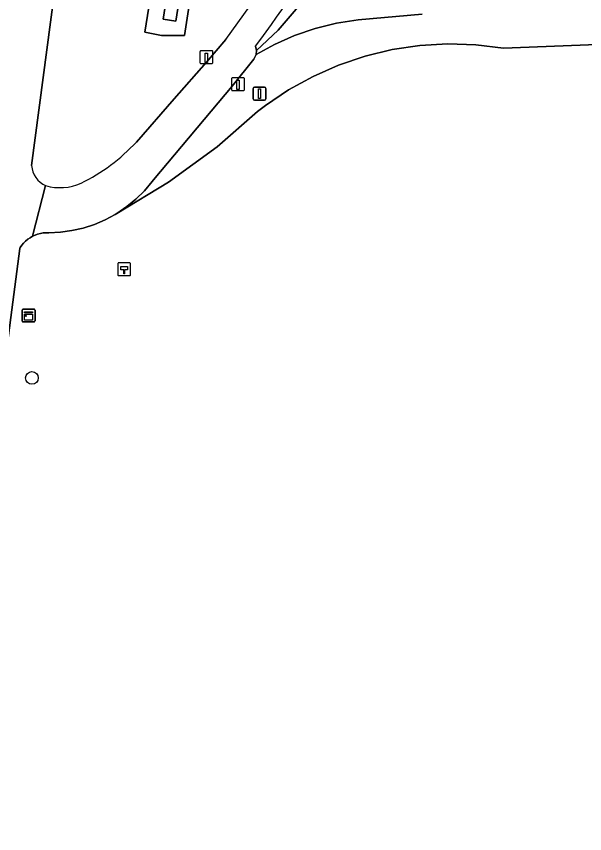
# Model space of a CAD drawing. Extents: x 160203 to 161530, y 379528 to 381797.
# Drawn here: x 160255.3 to 160299.5, y 379774.3 to 379837.7 of the extents above; entities that cross this region are included whole.
import ezdxf

# ---------------------------------------------------------------- set-up
doc = ezdxf.new("R2010")
doc.units = 0
for name, color, linetype in [('IMGEO_Afsluitpaal', 7, 'Continuous'), ('IMGEO_Berm_groen', 7, 'Continuous'), ('IMGEO_Boom', 7, 'Continuous'), ('IMGEO_Fietspad_gesloten', 7, 'Continuous'), ('IMGEO_Grasland_overig', 7, 'Continuous'), ('IMGEO_Hectometerpaal', 7, 'Continuous'), ('IMGEO_Kast', 7, 'Continuous'), ('IMGEO_Loofbos', 7, 'Continuous'), ('IMGEO_Oever', 7, 'Continuous'), ('IMGEO_Paal', 7, 'Continuous'), ('IMGEO_Rijbaan_lokaal_halfverhard', 7, 'Continuous'), ('IMGEO_Rijbaan_lokaal_onverhard', 7, 'Continuous'), ('IMGEO_Waterloop', 7, 'Continuous')]:
    doc.layers.add(name, color=color, linetype=linetype)

msp = doc.modelspace()

# ---------------------------------------------------------------- linework, layer by layer
at = {"layer": 'IMGEO_Afsluitpaal'}
for p, q in [((160273.735, 379831.322), (160273.735, 379832.122)), ((160273.735, 379832.122), (160273.735, 379831.322)), ((160273.835, 379832.222), (160274.625, 379832.222)), ((160274.625, 379832.222), (160273.835, 379832.222)), ((160274.725, 379832.122), (160274.725, 379831.322)), ((160274.725, 379831.322), (160274.725, 379832.122)), ((160274.625, 379831.222), (160273.835, 379831.222)), ((160273.835, 379831.222), (160274.625, 379831.222))]:
    msp.add_line(p, q, dxfattribs=at)
msp.add_lwpolyline([(160274.155, 379832.097), (160274.305, 379832.097), (160274.305, 379831.347), (160274.155, 379831.347), (160274.155, 379832.097)], dxfattribs=at)
for centre, start, end in [((160273.835, 379832.122), 90, 180), ((160273.835, 379832.122), 90, 180), ((160274.625, 379832.122), 0, 90), ((160274.625, 379832.122), 360, 90), ((160273.835, 379831.322), 180, 270), ((160273.835, 379831.322), 180, 270), ((160274.625, 379831.322), 270, 0), ((160274.625, 379831.322), 270, 0)]:
    msp.add_arc(centre, 0.1, start, end, dxfattribs=at)
at = {"layer": 'IMGEO_Berm_groen'}
msp.add_lwpolyline([(160273.92, 379835.399), (160273.985, 379835.069), (160275.666, 379836.641), (160277.856, 379839.201), (160279.766, 379841.977), (160281.375, 379844.937), (160300.693, 379876.221), (160318.704, 379906.492)], dxfattribs=at)
msp.add_arc((160200.092, 379890.573), 92.167, 323.22791, 330.16946, dxfattribs=at)
at = {"layer": 'IMGEO_Boom'}
msp.add_circle((160256.561, 379809.673), 0.489, dxfattribs=at)
at = {"layer": 'IMGEO_Fietspad_gesloten'}
for points in [[(160256.534, 379826.138), (160258.634, 379841.977), (160260.673, 379856.52), (160280.08, 379978.271), (160283.537, 380000), (160279.97, 380000), (160276.589, 379978.753), (160257.223, 379857.273), (160255.082, 379842.298), (160254.016, 379834.36), (160252.12, 379820.159), (160251.723, 379817.186), (160250.591, 379808.347), (160247.799, 379786.963), (160246.215, 379773.498)], [(160271.624, 379835.919), (160270.1, 379834.168), (160267.611, 379831.327), (160264.665, 379827.964)], [(160272.114, 379832.303), (160273.784, 379834.386), (160273.979, 379834.763), (160273.985, 379835.069), (160273.92, 379835.399)], [(160257.623, 379824.586), (160256.601, 379820.659), (160256.798, 379820.752), (160257.004, 379820.826), (160257.215, 379820.882), (160257.43, 379820.919), (160257.648, 379820.936), (160257.866, 379820.934), (160258.769, 379820.975), (160259.665, 379821.097), (160260.546, 379821.298), (160261.406, 379821.577), (160262.238, 379821.932), (160263.034, 379822.359), (160263.162, 379822.437), (160263.924, 379822.959), (160264.636, 379823.547), (160265.293, 379824.196), (160265.889, 379824.902), (160265.992, 379825.037), (160272.114, 379832.303)], [(160251.013, 379784.598), (160255.61, 379819.702), (160255.654, 379819.776), (160255.776, 379819.957), (160255.915, 379820.126), (160256.068, 379820.281), (160256.234, 379820.423), (160256.412, 379820.549), (160256.601, 379820.659), (160257.623, 379824.586)]]:
    msp.add_lwpolyline(points, dxfattribs=at)
for centre, radius, start, end in [((160157.771, 379918.732), 140.786, 323.96904, 329.13886), ((160200.092, 379890.573), 92.167, 323.22791, 330.16946), ((160253.862, 379838.027), 14.764, 296.16443, 317.03104), ((160258.389, 379826.282), 1.861, 184.43433, 245.67845), ((160258.735, 379828.48), 4.05, 254.06474, 293.8428)]:
    msp.add_arc(centre, radius, start, end, dxfattribs=at)
at = {"layer": 'IMGEO_Grasland_overig'}
msp.add_lwpolyline([(160318.918, 379836.256), (160293.164, 379835.245), (160291.011, 379835.508), (160288.842, 379835.577), (160286.677, 379835.452), (160284.531, 379835.135), (160282.422, 379834.627), (160280.367, 379833.932), (160278.382, 379833.057), (160276.483, 379832.008), (160274.685, 379830.794), (160274.08, 379830.329), (160270.948, 379827.608), (160267.171, 379824.848), (160263.162, 379822.437), (160263.034, 379822.359), (160262.238, 379821.932), (160261.406, 379821.577), (160260.546, 379821.298), (160259.665, 379821.097), (160258.769, 379820.975), (160257.866, 379820.934), (160257.648, 379820.936), (160257.43, 379820.919), (160257.215, 379820.882), (160257.004, 379820.826), (160256.798, 379820.752), (160256.601, 379820.659), (160256.412, 379820.549), (160256.234, 379820.423), (160256.068, 379820.281), (160255.915, 379820.126), (160255.776, 379819.957), (160255.654, 379819.776), (160255.61, 379819.702), (160251.013, 379784.598)], dxfattribs=at)
at = {"layer": 'IMGEO_Hectometerpaal'}
for p, q in [((160264.138, 379818.604), (160263.297, 379818.604)), ((160264.138, 379818.604), (160263.297, 379818.604)), ((160263.222, 379818.52), (160263.222, 379817.679)), ((160263.222, 379818.52), (160263.222, 379817.679)), ((160264.222, 379817.688), (160264.222, 379818.529)), ((160264.222, 379817.688), (160264.222, 379818.529)), ((160263.306, 379817.604), (160264.147, 379817.604)), ((160263.306, 379817.604), (160264.147, 379817.604))]:
    msp.add_line(p, q, dxfattribs=at)
msp.add_lwpolyline([(160263.747, 379817.748), (160263.687, 379817.748), (160263.687, 379818.053), (160263.467, 379818.053), (160263.467, 379818.322), (160263.967, 379818.322), (160263.967, 379818.053), (160263.747, 379818.053), (160263.747, 379817.748)], dxfattribs=at)
for centre, start, end in [((160263.3, 379818.526), 92.4484, 184.28452), ((160263.3, 379818.526), 92.4484, 184.28452), ((160264.144, 379818.526), 2.4484, 94.28452), ((160264.144, 379818.526), 2.4484, 94.28452), ((160263.3, 379817.682), 182.4484, 274.28452), ((160263.3, 379817.682), 182.4484, 274.28452), ((160264.144, 379817.682), 272.4484, 4.28452), ((160264.144, 379817.682), 272.4484, 4.28452)]:
    msp.add_arc(centre, 0.0779, start, end, dxfattribs=at)
at = {"layer": 'IMGEO_Kast'}
for p, q in [((160255.798, 379814.089), (160255.798, 379814.93)), ((160255.798, 379814.93), (160255.798, 379814.089)), ((160255.873, 379815.014), (160256.714, 379815.014)), ((160256.714, 379815.014), (160255.873, 379815.014)), ((160256.798, 379814.939), (160256.798, 379814.098)), ((160256.798, 379814.098), (160256.798, 379814.939)), ((160256.723, 379814.014), (160255.882, 379814.014)), ((160255.882, 379814.014), (160256.723, 379814.014))]:
    msp.add_line(p, q, dxfattribs=at)
for points in [[(160255.993, 379814.804), (160256.593, 379814.804), (160256.593, 379814.719), (160255.993, 379814.719), (160255.993, 379814.804)], [(160255.993, 379814.629), (160256.593, 379814.629), (160256.593, 379814.14), (160255.993, 379814.14), (160255.993, 379814.629)]]:
    msp.add_lwpolyline(points, dxfattribs=at)
msp.add_circle((160256.077, 379814.478), 0.0377, dxfattribs=at)
for centre, start, end in [((160255.876, 379814.936), 92.4484, 184.28452), ((160255.876, 379814.936), 92.4484, 184.28452), ((160256.72, 379814.936), 2.4484, 94.28452), ((160256.72, 379814.936), 2.4484, 94.28452), ((160255.876, 379814.092), 182.4484, 274.28452), ((160255.876, 379814.092), 182.4484, 274.28452), ((160256.72, 379814.092), 272.4484, 4.28452), ((160256.72, 379814.092), 272.4484, 4.28452)]:
    msp.add_arc(centre, 0.0779, start, end, dxfattribs=at)
at = {"layer": 'IMGEO_Loofbos'}
for points in [[(160298.952, 380048.758), (160307.502, 380101.169), (160329.392, 380237.954), (160320.363, 380230.754), (160305.52, 380137.937), (160304.946, 380134.52), (160296.048, 380078.644), (160288.248, 380029.615), (160283.537, 380000), (160280.08, 379978.271), (160260.673, 379856.52), (160258.634, 379841.977), (160256.534, 379826.138)], [(160343.988, 379954.59), (160344.755, 379956.079), (160345.054, 379956.955), (160345.259, 379957.858), (160345.383, 379959.702), (160345.12, 379961.532), (160344.847, 379962.417), (160344.578, 379963.064), (160344.03, 379964.076), (160343.374, 379963.382), (160340.644, 379960.498), (160339.716, 379959.518), (160309.992, 379909.315), (160298.147, 379889.57), (160271.431, 379843.618), (160269.942, 379840.82), (160269.099, 379840.815), (160268.399, 379836.243), (160266.618, 379836.233), (160265.319, 379836.48), (160291.49, 380000), (160294.667, 380020.684), (160296.113, 380028.315)], [(160270.1, 379834.168), (160271.624, 379835.919)], [(160264.665, 379827.964), (160267.611, 379831.327), (160270.1, 379834.168)]]:
    msp.add_lwpolyline(points, dxfattribs=at)
for centre, radius, start, end in [((160157.771, 379918.732), 140.786, 323.96904, 329.13886), ((160253.862, 379838.027), 14.764, 296.16443, 317.03104), ((160258.389, 379826.282), 1.861, 184.43433, 245.67845), ((160258.735, 379828.48), 4.05, 254.06474, 293.8428)]:
    msp.add_arc(centre, radius, start, end, dxfattribs=at)
at = {"layer": 'IMGEO_Oever'}
msp.add_lwpolyline([(160296.113, 380028.315), (160294.667, 380020.684), (160291.49, 380000), (160265.319, 379836.48), (160266.618, 379836.233), (160268.399, 379836.243), (160269.099, 379840.815), (160294.658, 380000)], dxfattribs=at)
msp.add_lwpolyline([(160267.744, 379837.349), (160266.746, 379837.507), (160272.07, 379871.139), (160275.078, 379890.175), (160279.66, 379918.252), (160282.984, 379938.721), (160287.954, 379969.318), (160292.642, 380000.58), (160296.099, 380020.798), (160297.14, 380027.394), (160298.138, 380027.237), (160297.095, 380020.628), (160293.64, 380000.42), (160288.952, 379969.162), (160283.982, 379938.559), (160280.657, 379918.09), (160276.075, 379890.014), (160273.068, 379870.981)], close=True, dxfattribs=at)
at = {"layer": 'IMGEO_Paal'}
for p, q in [((160270.521, 379835.054), (160269.68, 379835.054)), ((160270.521, 379835.054), (160269.68, 379835.054)), ((160269.605, 379834.97), (160269.605, 379834.129)), ((160269.605, 379834.97), (160269.605, 379834.129)), ((160270.605, 379834.138), (160270.605, 379834.979)), ((160270.605, 379834.138), (160270.605, 379834.979)), ((160269.689, 379834.054), (160270.53, 379834.054)), ((160269.689, 379834.054), (160270.53, 379834.054)), ((160272.061, 379832.869), (160272.061, 379832.028)), ((160272.061, 379832.869), (160272.061, 379832.028)), ((160272.977, 379832.953), (160272.136, 379832.953)), ((160272.977, 379832.953), (160272.136, 379832.953)), ((160273.061, 379832.037), (160273.061, 379832.878)), ((160273.061, 379832.037), (160273.061, 379832.878)), ((160272.145, 379831.953), (160272.986, 379831.953)), ((160272.145, 379831.953), (160272.986, 379831.953))]:
    msp.add_line(p, q, dxfattribs=at)
for points in [[(160270.02, 379834.867), (160270.18, 379834.867), (160270.18, 379834.134), (160270.02, 379834.134), (160270.02, 379834.867)], [(160272.476, 379832.766), (160272.636, 379832.766), (160272.636, 379832.033), (160272.476, 379832.033), (160272.476, 379832.766)]]:
    msp.add_lwpolyline(points, dxfattribs=at)
for centre, start, end in [((160269.683, 379834.976), 92.4484, 184.28452), ((160269.683, 379834.976), 92.4484, 184.28452), ((160270.527, 379834.976), 2.4484, 94.28452), ((160270.527, 379834.976), 2.4484, 94.28452), ((160269.683, 379834.132), 182.4484, 274.28452), ((160269.683, 379834.132), 182.4484, 274.28452), ((160270.527, 379834.132), 272.4484, 4.28452), ((160270.527, 379834.132), 272.4484, 4.28452), ((160272.139, 379832.875), 92.4484, 184.28452), ((160272.139, 379832.875), 92.4484, 184.28452), ((160272.983, 379832.875), 2.4484, 94.28452), ((160272.983, 379832.875), 2.4484, 94.28452), ((160272.139, 379832.031), 182.4484, 274.28452), ((160272.139, 379832.031), 182.4484, 274.28452), ((160272.983, 379832.031), 272.4484, 4.28452), ((160272.983, 379832.031), 272.4484, 4.28452)]:
    msp.add_arc(centre, 0.0779, start, end, dxfattribs=at)
at = {"layer": 'IMGEO_Rijbaan_lokaal_halfverhard'}
msp.add_lwpolyline([(160286.852, 379837.884), (160281.875, 379837.447), (160280.193, 379837.19), (160278.542, 379836.785), (160276.932, 379836.233), (160275.379, 379835.54), (160273.979, 379834.763), (160273.784, 379834.386), (160272.114, 379832.303), (160265.992, 379825.037), (160265.889, 379824.902), (160265.293, 379824.196), (160264.636, 379823.547), (160263.924, 379822.959), (160263.162, 379822.437), (160267.171, 379824.848), (160270.948, 379827.608), (160274.08, 379830.329), (160274.685, 379830.794), (160276.483, 379832.008), (160278.382, 379833.057), (160280.367, 379833.932), (160282.422, 379834.627), (160284.531, 379835.135), (160286.677, 379835.452), (160288.842, 379835.577), (160291.011, 379835.508), (160293.164, 379835.245), (160318.918, 379836.256)], dxfattribs=at)
at = {"layer": 'IMGEO_Rijbaan_lokaal_onverhard'}
msp.add_lwpolyline([(160277.856, 379839.201), (160275.666, 379836.641), (160273.985, 379835.069), (160273.979, 379834.763), (160275.379, 379835.54), (160276.932, 379836.233), (160278.542, 379836.785), (160280.193, 379837.19), (160281.875, 379837.447), (160286.852, 379837.884)], dxfattribs=at)
at = {"layer": 'IMGEO_Waterloop'}
msp.add_lwpolyline([(160297.095, 380020.628), (160298.138, 380027.237), (160297.14, 380027.394), (160296.099, 380020.798), (160292.642, 380000.58), (160287.954, 379969.318), (160282.984, 379938.721), (160279.66, 379918.252), (160275.078, 379890.175), (160272.07, 379871.139), (160266.746, 379837.507), (160267.744, 379837.349), (160273.068, 379870.981), (160276.075, 379890.014), (160280.657, 379918.09), (160283.982, 379938.559), (160288.952, 379969.162), (160293.64, 380000.42)], close=True, dxfattribs=at)

doc.saveas('drawing.dxf')
